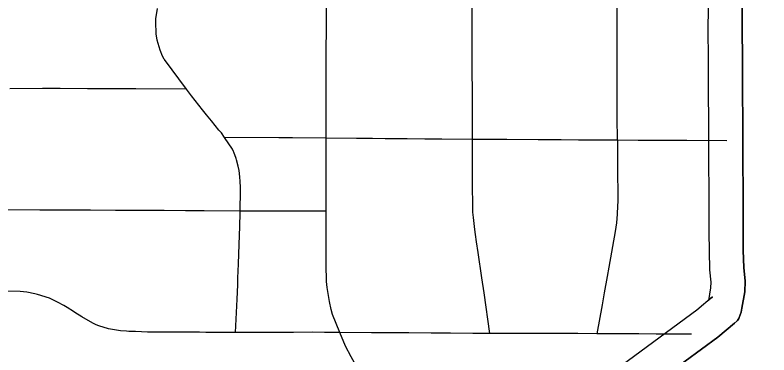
# Model space of a CAD drawing. Extents: x -19 to 366, y -4 to 359.
# Drawn here: x 155.4399 to 155.7942, y 193.8813 to 194.0408 of the extents above; entities that cross this region are included whole.
import ezdxf

# ---------------------------------------------------------------- set-up
doc = ezdxf.new("R2010")
doc.units = 0
for name, color, linetype in [('Level 10', 7, 'Continuous'), ('Level 33', 7, 'Continuous'), ('Level 60', 7, 'Continuous')]:
    doc.layers.add(name, color=color, linetype=linetype)

msp = doc.modelspace()

# ---------------------------------------------------------------- linework, layer by layer
at = {"layer": 'Level 10'}
for p, q in [((155.76582, 193.98157), (155.76582, 193.98157)), ((155.76582, 193.98157), (155.76582, 193.98157)), ((155.78192, 193.98163), (155.78192, 193.98164)), ((155.76679, 193.90774), (155.7677, 193.90853)), ((155.76679, 193.90774), (155.7677, 193.90853)), ((155.77764, 193.89584), (155.77803, 193.89619))]:
    msp.add_line(p, q, dxfattribs=at)
for points in [[(155.76558, 194.0499), (155.76559, 194.0425), (155.76556, 194.03546), (155.76556, 194.03216), (155.76562, 194.0222), (155.76569, 194.01377), (155.76582, 193.98157)], [(155.76558, 194.0499), (155.76559, 194.0425), (155.76556, 194.03546), (155.76556, 194.03216), (155.76562, 194.0222), (155.76569, 194.01377), (155.76582, 193.98157)], [(155.78168, 194.04992), (155.78169, 194.04248), (155.78166, 194.03544), (155.78166, 194.03221), (155.78172, 194.02231), (155.78178, 194.01387), (155.78192, 193.98163)], [(155.78192, 193.98163), (155.78178, 194.01387), (155.78172, 194.02231), (155.78166, 194.03221), (155.78166, 194.03544), (155.78169, 194.04248), (155.78168, 194.04992)], [(155.76582, 193.98157), (155.76587, 193.96966), (155.76594, 193.96024), (155.76598, 193.95249), (155.76598, 193.94688), (155.76601, 193.93885), (155.76605, 193.9301), (155.76629, 193.92129), (155.76692, 193.91551), (155.76677, 193.91277), (155.76577, 193.90681), (155.76679, 193.90774)], [(155.76582, 193.98157), (155.76587, 193.96966), (155.76594, 193.96024), (155.76598, 193.95249), (155.76598, 193.94688), (155.76601, 193.93885), (155.76605, 193.9301), (155.76629, 193.92129), (155.76692, 193.91551), (155.76677, 193.91277), (155.76577, 193.90681), (155.76679, 193.90774)], [(155.78192, 193.98164), (155.78197, 193.96975), (155.78204, 193.96034), (155.78208, 193.95254), (155.78208, 193.94691), (155.78211, 193.93892), (155.78215, 193.93035), (155.78236, 193.92239), (155.78307, 193.91595), (155.7828, 193.91099), (155.78151, 193.90332), (155.78115, 193.90144), (155.78018, 193.89886), (155.78, 193.8984), (155.77937, 193.89742), (155.77764, 193.89584)], [(155.77764, 193.89584), (155.77937, 193.89742), (155.78, 193.8984), (155.78018, 193.89886), (155.78115, 193.90144), (155.78151, 193.90332), (155.7828, 193.91099), (155.78307, 193.91595), (155.78236, 193.92239), (155.78215, 193.93035), (155.78211, 193.93892), (155.78208, 193.94691), (155.78208, 193.95254), (155.78204, 193.96034), (155.78197, 193.96975), (155.78192, 193.98164)], [(155.7677, 193.90853), (155.76025, 193.90229), (155.72225, 193.8744)], [(155.7677, 193.90853), (155.76025, 193.90229), (155.72225, 193.8744)], [(155.77803, 193.89619), (155.77019, 193.88962), (155.73177, 193.86142)], [(155.73177, 193.86142), (155.77019, 193.88962), (155.77803, 193.89619)]]:
    msp.add_lwpolyline(points, dxfattribs=at)
at = {"layer": 'Level 33'}
for points in [[(155.58617, 193.98305), (155.58616, 193.99438), (155.58617, 193.99877), (155.58617, 194.0157), (155.58621, 194.04275), (155.58619, 194.04876), (155.58617, 194.06375), (155.58615, 194.07399), (155.58616, 194.08695), (155.58618, 194.09842), (155.58621, 194.10917), (155.58617, 194.11928)], [(155.65492, 193.98248), (155.65488, 193.99556), (155.65487, 193.9976), (155.65482, 194.00553), (155.65479, 194.01382), (155.65473, 194.02373), (155.65469, 194.03032), (155.65468, 194.03962), (155.65466, 194.04584), (155.65464, 194.05746), (155.65462, 194.06219), (155.65455, 194.07708), (155.65454, 194.08679), (155.65454, 194.09336), (155.65448, 194.10311), (155.65447, 194.11057), (155.65441, 194.11892)], [(155.72302, 193.98208), (155.72294, 193.99272), (155.72287, 194.00699), (155.72292, 194.01961), (155.72287, 194.03208), (155.72288, 194.03904), (155.72283, 194.05021), (155.7228, 194.06151), (155.72272, 194.0729), (155.72267, 194.08239), (155.72262, 194.09437), (155.72256, 194.11858)], [(155.52052, 194.00606), (155.51011, 194.01999), (155.50998, 194.02019), (155.50925, 194.02153), (155.50808, 194.02437), (155.50759, 194.02585), (155.50678, 194.02903), (155.50629, 194.03204), (155.50612, 194.03762), (155.50614, 194.03873), (155.50615, 194.03906), (155.50683, 194.04396)], [(155.52052, 194.00606), (155.49671, 194.00613), (155.48996, 194.00617), (155.48091, 194.00622), (155.47404, 194.00624), (155.46118, 194.00632), (155.4528, 194.00636), (155.43743, 194.00628)], [(155.53839, 193.98332), (155.53688, 193.98556), (155.53571, 193.98682), (155.53219, 193.99118), (155.52995, 193.99398), (155.52803, 193.99637), (155.52289, 194.00288), (155.52052, 194.00606)], [(155.54565, 193.94882), (155.54583, 193.9587), (155.54581, 193.96005), (155.54569, 193.96278), (155.54558, 193.96485), (155.54518, 193.9678), (155.54479, 193.96984), (155.54396, 193.97282), (155.54376, 193.97344), (155.54274, 193.97651), (155.54257, 193.97683), (155.54209, 193.97782), (155.53839, 193.98332)], [(155.58617, 193.98305), (155.57032, 193.98316), (155.5639, 193.98324), (155.53839, 193.98332)], [(155.58618, 193.94872), (155.58617, 193.95764), (155.58616, 193.9643), (155.58618, 193.96916), (155.58618, 193.97558), (155.58617, 193.98305)], [(155.65492, 193.98248), (155.64056, 193.98258), (155.63246, 193.98266), (155.62424, 193.9827), (155.61389, 193.98281), (155.60792, 193.98288), (155.60036, 193.98296), (155.58617, 193.98305)], [(155.66309, 193.89141), (155.6603, 193.91041), (155.65921, 193.91749), (155.6575, 193.92932), (155.65676, 193.93438), (155.65628, 193.93779), (155.65595, 193.94011), (155.65535, 193.94581), (155.65511, 193.94838), (155.65498, 193.95351), (155.65494, 193.95874), (155.65495, 193.96629), (155.65494, 193.96751), (155.65492, 193.98248)], [(155.72302, 193.98208), (155.70471, 193.98217), (155.69663, 193.98223), (155.68578, 193.98231), (155.67096, 193.98236), (155.66558, 193.98241), (155.65492, 193.98248)], [(155.72302, 193.98208), (155.72306, 193.97597), (155.7231, 193.96924), (155.72307, 193.96443), (155.72313, 193.95937), (155.72319, 193.95579), (155.7232, 193.95479), (155.72318, 193.95378), (155.72267, 193.94481), (155.72258, 193.94374), (155.72254, 193.94338), (155.72191, 193.93927), (155.71891, 193.9225), (155.71816, 193.9181), (155.71678, 193.91043), (155.71576, 193.90482), (155.71328, 193.89128)], [(155.77436, 193.9818), (155.75564, 193.98193), (155.75, 193.982), (155.74012, 193.98201), (155.73271, 193.98202), (155.72302, 193.98208)], [(155.54565, 193.94882), (155.52886, 193.94895), (155.52009, 193.94902), (155.50993, 193.94909), (155.49742, 193.94915), (155.49167, 193.94916), (155.4871, 193.94918), (155.47535, 193.94922), (155.45164, 193.94928), (155.4347, 193.94937)], [(155.5435, 193.89187), (155.54426, 193.90748), (155.54456, 193.91426), (155.54464, 193.91716), (155.54467, 193.91767), (155.54477, 193.92047), (155.5449, 193.9242), (155.54508, 193.92838), (155.54512, 193.9294), (155.54525, 193.93236), (155.54543, 193.9381), (155.54551, 193.94079), (155.54565, 193.94882)], [(155.58618, 193.94872), (155.56818, 193.94881), (155.56299, 193.94881), (155.55551, 193.94878), (155.54978, 193.94878), (155.54565, 193.94882)], [(155.59257, 193.89185), (155.5891, 193.90031), (155.58848, 193.90267), (155.58763, 193.90645), (155.58661, 193.91297), (155.58636, 193.91573), (155.58624, 193.91735), (155.58621, 193.91837), (155.58615, 193.92114), (155.58615, 193.9252), (155.58616, 193.92655), (155.58617, 193.93318), (155.58617, 193.93636), (155.58616, 193.9414), (155.58618, 193.94872)], [(155.5435, 193.89187), (155.53665, 193.89191), (155.52952, 193.89192), (155.52666, 193.89194), (155.51493, 193.89202), (155.50726, 193.89205), (155.50219, 193.89206), (155.49647, 193.89224), (155.49337, 193.89237), (155.49223, 193.89242), (155.48943, 193.8926), (155.48381, 193.89359), (155.47936, 193.89497), (155.47812, 193.89549), (155.47653, 193.8962), (155.47128, 193.89927), (155.46804, 193.90122), (155.46737, 193.90173), (155.46442, 193.90362), (155.4629, 193.90452), (155.45992, 193.90612), (155.45862, 193.90676), (155.45617, 193.90789), (155.4505, 193.90969), (155.44928, 193.91002), (155.44547, 193.91078), (155.44226, 193.91115), (155.43639, 193.91129)], [(155.59257, 193.89185), (155.58527, 193.89191), (155.5799, 193.89197), (155.57076, 193.89187), (155.56133, 193.89185), (155.55307, 193.89182), (155.5435, 193.89187)], [(155.60802, 193.8623), (155.60624, 193.86567), (155.60461, 193.86855), (155.60151, 193.87402), (155.59793, 193.88047), (155.59518, 193.88551), (155.59257, 193.89185)], [(155.66309, 193.89141), (155.65506, 193.89143), (155.64454, 193.89157), (155.63545, 193.8916), (155.62495, 193.89168), (155.61417, 193.89173), (155.6074, 193.89175), (155.59257, 193.89185)], [(155.71328, 193.89128), (155.70437, 193.89133), (155.69026, 193.89138), (155.68462, 193.89138), (155.67496, 193.8914), (155.66309, 193.89141)], [(155.75775, 193.89102), (155.74121, 193.89114), (155.73308, 193.89117), (155.71328, 193.89128)]]:
    msp.add_lwpolyline(points, dxfattribs=at)
at = {"layer": 'Level 60'}
for points in [[(156.50946, 189.3937), (156.44759, 191.65634), (156.2114, 200.27623), (155.97446, 208.89626), (155.73678, 217.51643), (155.49836, 226.13674), (155.2592, 234.75719), (155.01929, 243.37778), (154.77865, 251.9985), (154.53727, 260.61937), (154.29515, 269.24038), (154.0523, 277.86152), (153.80871, 286.48281), (153.56438, 295.10424), (153.31933, 303.72581), (153.07354, 312.34752), (152.82702, 320.96938), (152.57978, 329.59137), (152.3318, 338.21351), (152.0831, 346.83579)], [(0, 189.51617), (7.11214, 189.52059), (14.22427, 189.53386), (21.33637, 189.55597), (28.44845, 189.58693), (35.56048, 189.62672), (42.67245, 189.67537), (49.78436, 189.73285), (56.89619, 189.79918), (64.00793, 189.87436), (71.11958, 189.95838), (78.23111, 190.05124), (85.34253, 190.15294), (92.45381, 190.26349), (99.56495, 190.38288), (106.67593, 190.51112), (113.78675, 190.6482), (120.89739, 190.79412), (128.00785, 190.94888), (135.11811, 191.11248), (142.22816, 191.28493), (149.33799, 191.46621), (156.44759, 191.65634), (163.55694, 191.85531), (170.66605, 192.06312), (177.77489, 192.27977), (184.88345, 192.50526), (191.99173, 192.73959), (199.09971, 192.98276), (206.20739, 193.23477), (213.31474, 193.49561), (220.42177, 193.7653), (227.52845, 194.04382), (234.63479, 194.33118), (241.74076, 194.62738), (248.84635, 194.93241), (255.95157, 195.24628), (263.05638, 195.56898), (270.16079, 195.90052), (277.26478, 196.24089), (284.36834, 196.5901), (291.47147, 196.94814), (298.57414, 197.31501), (305.67635, 197.69072), (312.77809, 198.07525), (319.87934, 198.46862), (326.9801, 198.87082), (334.08035, 199.28185), (341.18009, 199.7017)]]:
    msp.add_spline(points, degree=3, dxfattribs=at)

doc.saveas('drawing.dxf')
